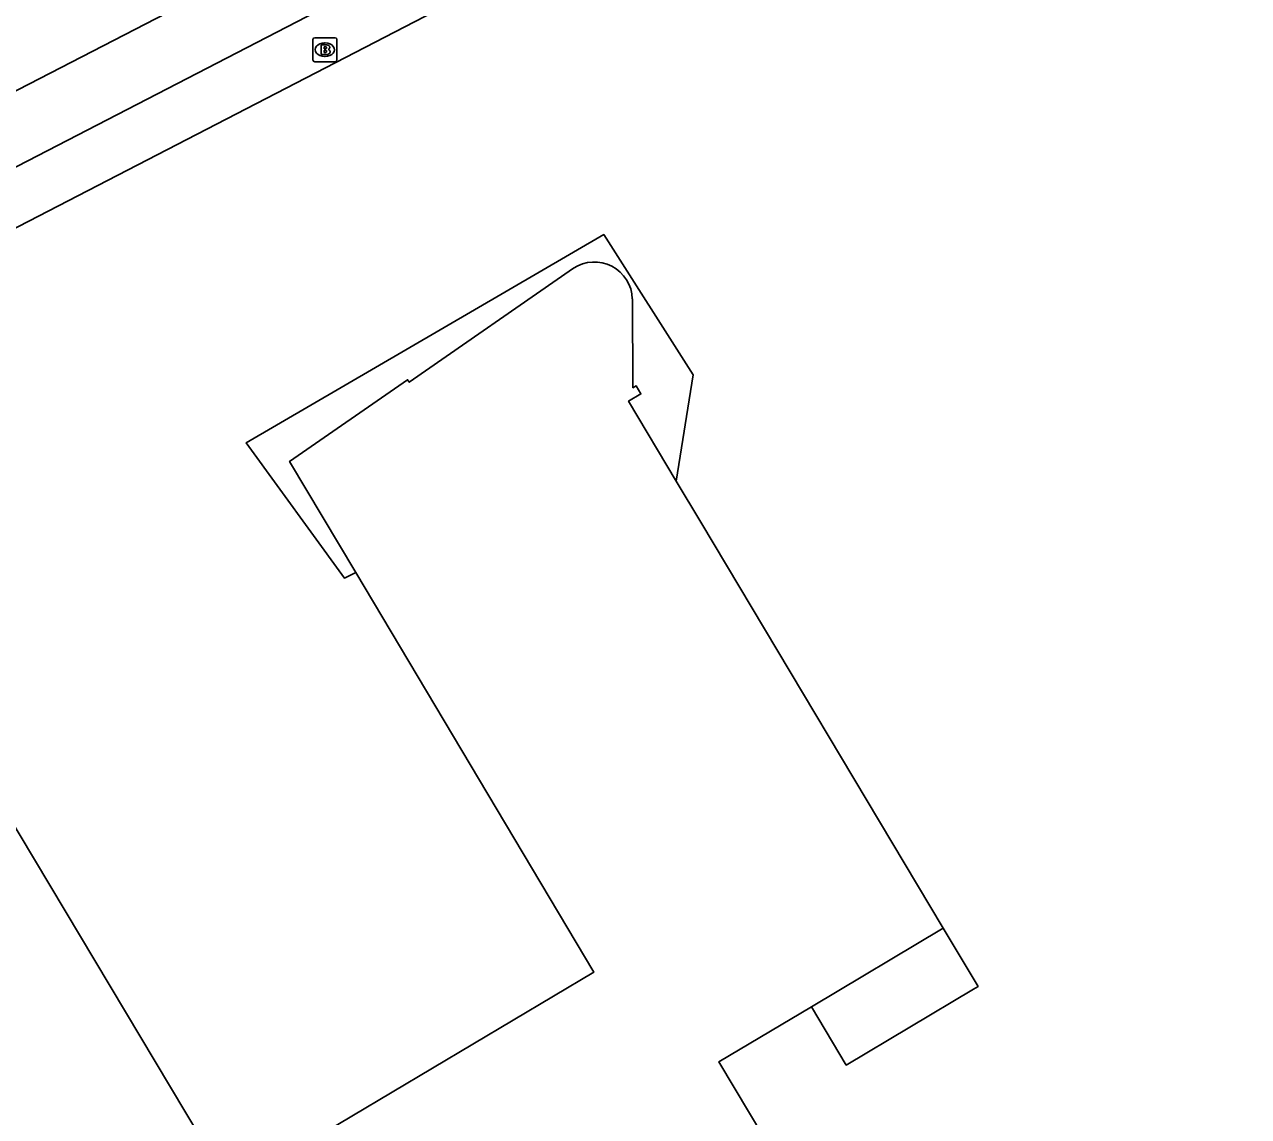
# Model space of a CAD drawing. Extents: x 156651 to 158072, y 387631 to 388990.
# Drawn here: x 157592.7 to 157643.8, y 388577.1 to 388622.7 of the extents above; entities that cross this region are included whole.
import ezdxf

# ---------------------------------------------------------------- set-up
doc = ezdxf.new("R2010")
doc.units = 0
for name, color, linetype in [('IMGEO_Brandkraan', 7, 'Continuous'), ('IMGEO_Pand', 7, 'Continuous'), ('IMGEO_Pand_overbouw', 7, 'Continuous'), ('IMGEO_Rijbaan_lokaal_gesloten', 7, 'Continuous'), ('IMGEO_Voetpad_open', 7, 'Continuous')]:
    doc.layers.add(name, color=color, linetype=linetype)

msp = doc.modelspace()

# ---------------------------------------------------------------- linework, layer by layer
at = {"layer": 'IMGEO_Brandkraan'}
for p, q in [((157604.754, 388621.228), (157604.754, 388622.08)), ((157604.829, 388622.154), (157605.681, 388622.154)), ((157605.242, 388621.934), (157605.267, 388621.934)), ((157605.755, 388622.08), (157605.755, 388621.228)), ((157605.681, 388621.154), (157604.829, 388621.154)), ((157605.265, 388621.374), (157605.24, 388621.374))]:
    msp.add_line(p, q, dxfattribs=at)
for points in [[(157604.754, 388621.228), (157604.754, 388622.08)], [(157604.829, 388622.154), (157605.681, 388622.154)], [(157605.755, 388622.08), (157605.755, 388621.228)], [(157605.102, 388621.854), (157605.102, 388621.454), (157605.315, 388621.454)], [(157605.333, 388621.854), (157605.102, 388621.854)], [(157605.281, 388621.773), (157605.227, 388621.773), (157605.227, 388621.697)], [(157605.227, 388621.697), (157605.28, 388621.697)], [(157605.289, 388621.621), (157605.227, 388621.621), (157605.227, 388621.54)], [(157605.227, 388621.54), (157605.289, 388621.54)], [(157605.681, 388621.154), (157604.829, 388621.154)]]:
    msp.add_lwpolyline(points, dxfattribs=at)
for centre, radius, start, end in [((157604.831, 388622.078), 0.0765, 91.552, 178.448), ((157604.831, 388622.078), 0.0765, 91.552, 178.448), ((157605.679, 388622.078), 0.0765, 1.552, 88.448), ((157605.679, 388622.078), 0.0765, 1.552, 88.448), ((157605.282, 388621.735), 0.0379, 267.8285, 90.9355), ((157605.29, 388621.58), 0.0404, 269.8759, 90.5077), ((157605.321, 388621.705), 0.251, 268.6676, 293.5347), ((157605.337, 388621.709), 0.145, 59.4692, 91.5367), ((157605.362, 388621.756), 0.0922, 285.5137, 58.1501), ((157605.367, 388621.564), 0.105, 301.3115, 78.989), ((157604.831, 388621.23), 0.0765, 181.552, 268.448), ((157604.831, 388621.23), 0.0765, 181.552, 268.448), ((157605.679, 388621.23), 0.0765, 271.552, 358.448), ((157605.679, 388621.23), 0.0765, 271.552, 358.448)]:
    msp.add_arc(centre, radius, start, end, dxfattribs=at)
for centre, major_axis, ratio, start_param, end_param in [((157605.241, 388621.654), (-0.387, 0.002), 0.722429, 4.712389, 7.853982), ((157605.266, 388621.654), (-0.39, 0.002), 0.717154, 1.570796, 4.712389)]:
    msp.add_ellipse(centre, major_axis=major_axis, ratio=ratio, start_param=start_param, end_param=end_param, dxfattribs=at)
at = {"layer": 'IMGEO_Pand'}
for points in [[(157566.652, 388581.958), (157564.089, 388586.251), (157586.207, 388599.432), (157601.327, 388574.137), (157616.479, 388583.151), (157606.543, 388599.828), (157603.779, 388604.468), (157608.702, 388607.878), (157608.776, 388607.772), (157615.62, 388612.53)], [(157618.081, 388611.249), (157618.103, 388607.546), (157618.24, 388607.627), (157618.44, 388607.289), (157617.923, 388606.985), (157619.916, 388603.646), (157620.942, 388601.928), (157631.052, 388584.992), (157625.55, 388581.708), (157621.684, 388579.4), (157643.791, 388542.399), (157626.432, 388532.048), (157627.89, 388529.611), (157605.779, 388516.389), (157566.652, 388581.958)]]:
    msp.add_lwpolyline(points, dxfattribs=at)
msp.add_arc((157616.496, 388611.209), 1.585, 1.459, 123.5452, dxfattribs=at)
at = {"layer": 'IMGEO_Pand_overbouw'}
for points in [[(157618.081, 388611.249), (157618.103, 388607.546), (157618.24, 388607.627), (157618.44, 388607.289), (157617.923, 388606.985), (157619.916, 388603.646), (157620.613, 388608.082), (157616.889, 388613.935), (157601.966, 388605.243), (157606.07, 388599.596), (157606.543, 388599.828)], [(157606.543, 388599.828), (157603.779, 388604.468), (157608.702, 388607.878), (157608.776, 388607.772), (157615.62, 388612.53)]]:
    msp.add_lwpolyline(points, dxfattribs=at)
msp.add_lwpolyline([(157625.55, 388581.708), (157627.006, 388579.269), (157632.316, 388582.439), (157632.508, 388582.553), (157631.052, 388584.992)], close=True, dxfattribs=at)
msp.add_arc((157616.496, 388611.209), 1.585, 1.459, 123.5452, dxfattribs=at)
at = {"layer": 'IMGEO_Rijbaan_lokaal_gesloten'}
msp.add_lwpolyline([(157565.74, 388606.176), (157585.362, 388616.331), (157611.947, 388630.046)], dxfattribs=at)
at = {"layer": 'IMGEO_Voetpad_open'}
for points in [[(157613.229, 388627.56), (157567.036, 388603.672)], [(157614.38, 388625.618), (157568.072, 388601.671)]]:
    msp.add_lwpolyline(points, dxfattribs=at)

doc.saveas('drawing.dxf')
